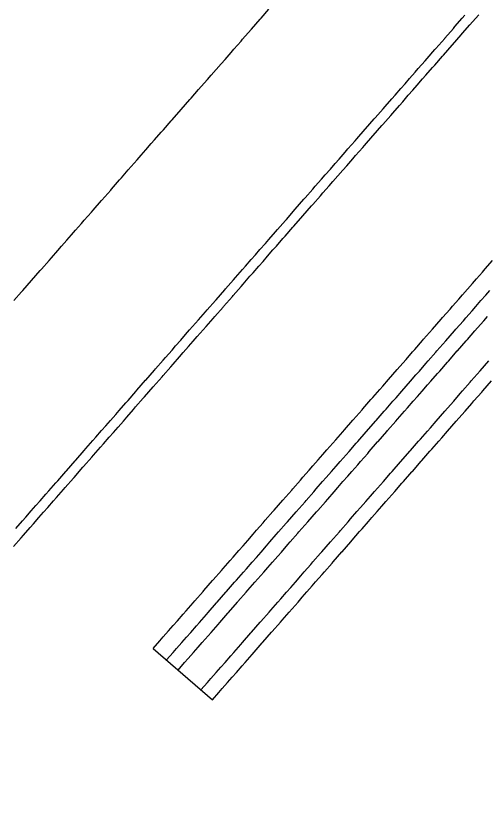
# Model space of a CAD drawing. Extents: x 2145380 to 2157287, y 139568 to 149130.
# Drawn here: x 2151593.9 to 2151624.9, y 142358.1 to 142411.1 of the extents above; entities that cross this region are included whole.
import ezdxf

# ---------------------------------------------------------------- set-up
doc = ezdxf.new("R2010")
doc.units = 0
doc.layers.add('PR_PREVIOUSLY CONSTRUCTED', color=7, linetype='Continuous')
doc.layers.add('TOPO_Tree', color=7, linetype='Continuous')

msp = doc.modelspace()

# ---------------------------------------------------------------- linework, layer by layer
at = {"layer": 'PR_PREVIOUSLY CONSTRUCTED'}
msp.add_line((2151602.93, 142369.368), (2151606.827, 142365.961), dxfattribs=at)
for points in [[(2151593.736, 142392.324), (2151594.242, 142392.902), (2151594.317, 142392.987), (2151594.897, 142393.651), (2151594.9, 142393.654), (2151595.477, 142394.315), (2151595.558, 142394.407), (2151596.057, 142394.979), (2151596.216, 142395.16), (2151596.638, 142395.642), (2151596.874, 142395.913), (2151597.218, 142396.306), (2151597.532, 142396.666), (2151597.798, 142396.97), (2151598.191, 142397.419), (2151598.378, 142397.634), (2151598.849, 142398.172), (2151598.959, 142398.297), (2151599.507, 142398.925), (2151599.539, 142398.961), (2151600.119, 142399.625), (2151600.165, 142399.678), (2151600.699, 142400.289), (2151600.823, 142400.43), (2151601.28, 142400.952), (2151601.481, 142401.183), (2151601.86, 142401.616), (2151602.14, 142401.936), (2151602.44, 142402.28), (2151602.798, 142402.689), (2151603.02, 142402.944), (2151603.456, 142403.442), (2151603.601, 142403.607), (2151604.114, 142404.195), (2151604.181, 142404.271), (2151604.761, 142404.935), (2151604.772, 142404.948), (2151605.341, 142405.599), (2151605.43, 142405.701), (2151605.922, 142406.263), (2151606.089, 142406.453), (2151606.502, 142406.926), (2151606.747, 142407.206), (2151607.082, 142407.59), (2151607.405, 142407.959), (2151607.662, 142408.254), (2151608.063, 142408.712), (2151608.243, 142408.918), (2151608.721, 142409.465), (2151608.823, 142409.581), (2151609.379, 142410.218), (2151609.403, 142410.245), (2151609.983, 142410.909), (2151610.037, 142410.971), (2151610.564, 142411.573)], [(2151593.716, 142376.094), (2151594.224, 142376.674), (2151594.374, 142376.847), (2151594.804, 142377.338), (2151595.033, 142377.6), (2151595.384, 142378.002), (2151595.691, 142378.352), (2151595.964, 142378.666), (2151596.349, 142379.105), (2151596.545, 142379.329), (2151597.007, 142379.858), (2151597.125, 142379.993), (2151597.665, 142380.611), (2151597.705, 142380.657), (2151598.285, 142381.321), (2151598.323, 142381.364), (2151598.866, 142381.984), (2151598.982, 142382.117), (2151599.446, 142382.648), (2151599.64, 142382.87), (2151600.026, 142383.312), (2151600.298, 142383.623), (2151600.607, 142383.976), (2151600.956, 142384.375), (2151601.187, 142384.639), (2151601.614, 142385.128), (2151601.767, 142385.303), (2151602.272, 142385.881), (2151602.347, 142385.967), (2151602.928, 142386.631), (2151602.931, 142386.634), (2151603.508, 142387.294), (2151603.589, 142387.387), (2151604.088, 142387.958), (2151604.247, 142388.14), (2151604.668, 142388.622), (2151604.905, 142388.893), (2151605.249, 142389.286), (2151605.563, 142389.646), (2151605.829, 142389.949), (2151606.221, 142390.399), (2151606.409, 142390.613), (2151606.88, 142391.151), (2151606.989, 142391.277), (2151607.538, 142391.904), (2151607.57, 142391.941), (2151608.15, 142392.605), (2151608.196, 142392.657), (2151608.73, 142393.268), (2151608.854, 142393.41), (2151609.31, 142393.932), (2151609.512, 142394.163), (2151609.891, 142394.596), (2151610.17, 142394.916), (2151610.471, 142395.26), (2151610.828, 142395.669), (2151611.051, 142395.923), (2151611.487, 142396.422), (2151611.631, 142396.587), (2151612.145, 142397.174), (2151612.212, 142397.251), (2151612.792, 142397.915), (2151612.803, 142397.927), (2151613.372, 142398.578), (2151613.461, 142398.68), (2151613.952, 142399.242), (2151614.119, 142399.433), (2151614.533, 142399.906), (2151614.777, 142400.186), (2151615.113, 142400.57), (2151615.436, 142400.939), (2151615.693, 142401.233), (2151616.094, 142401.692), (2151616.273, 142401.897), (2151616.752, 142402.445), (2151616.854, 142402.561), (2151617.41, 142403.197), (2151617.434, 142403.225), (2151618.014, 142403.889), (2151618.068, 142403.95), (2151618.594, 142404.552), (2151618.726, 142404.703), (2151619.175, 142405.216), (2151619.385, 142405.456), (2151619.755, 142405.88), (2151620.043, 142406.209), (2151620.335, 142406.544), (2151620.701, 142406.962), (2151620.915, 142407.207), (2151621.359, 142407.715), (2151621.496, 142407.871), (2151622.017, 142408.468), (2151622.076, 142408.535), (2151622.656, 142409.199), (2151622.675, 142409.221), (2151623.236, 142409.862), (2151623.333, 142409.973), (2151623.817, 142410.526), (2151623.992, 142410.726), (2151624.397, 142411.19)], [(2151593.873, 142377.285), (2151594.302, 142377.777), (2151594.531, 142378.038), (2151594.882, 142378.441), (2151595.189, 142378.791), (2151595.463, 142379.104), (2151595.847, 142379.544), (2151596.043, 142379.768), (2151596.505, 142380.297), (2151596.623, 142380.432), (2151597.163, 142381.05), (2151597.203, 142381.096), (2151597.784, 142381.759), (2151597.822, 142381.803), (2151598.364, 142382.423), (2151598.48, 142382.556), (2151598.944, 142383.087), (2151599.138, 142383.309), (2151599.524, 142383.751), (2151599.796, 142384.061), (2151600.105, 142384.414), (2151600.454, 142384.814), (2151600.685, 142385.078), (2151601.112, 142385.567), (2151601.265, 142385.742), (2151601.77, 142386.32), (2151601.845, 142386.406), (2151602.426, 142387.069), (2151602.429, 142387.073), (2151603.006, 142387.733), (2151603.087, 142387.826), (2151603.586, 142388.397), (2151603.745, 142388.579), (2151604.166, 142389.061), (2151604.403, 142389.332), (2151604.747, 142389.725), (2151605.061, 142390.084), (2151605.327, 142390.388), (2151605.719, 142390.837), (2151605.907, 142391.052), (2151606.378, 142391.59), (2151606.487, 142391.716), (2151607.036, 142392.343), (2151607.068, 142392.38), (2151607.648, 142393.043), (2151607.694, 142393.096), (2151608.228, 142393.707), (2151608.352, 142393.849), (2151608.808, 142394.371), (2151609.01, 142394.602), (2151609.389, 142395.035), (2151609.668, 142395.355), (2151609.969, 142395.698), (2151610.327, 142396.107), (2151610.549, 142396.362), (2151610.985, 142396.86), (2151611.129, 142397.026), (2151611.643, 142397.613), (2151611.71, 142397.69), (2151612.29, 142398.353), (2151612.301, 142398.366), (2151612.87, 142399.017), (2151612.959, 142399.119), (2151613.45, 142399.681), (2151613.617, 142399.872), (2151614.031, 142400.345), (2151614.275, 142400.625), (2151614.611, 142401.008), (2151614.934, 142401.378), (2151615.191, 142401.672), (2151615.592, 142402.13), (2151615.771, 142402.336), (2151616.25, 142402.883), (2151616.352, 142403), (2151616.908, 142403.636), (2151616.932, 142403.664), (2151617.512, 142404.327), (2151617.566, 142404.389), (2151618.092, 142404.991), (2151618.224, 142405.142), (2151618.673, 142405.655), (2151618.883, 142405.895), (2151619.253, 142406.319), (2151619.541, 142406.648), (2151619.833, 142406.982), (2151620.199, 142407.401), (2151620.413, 142407.646), (2151620.857, 142408.154), (2151620.994, 142408.31), (2151621.515, 142408.906), (2151621.574, 142408.974), (2151622.154, 142409.637), (2151622.173, 142409.659), (2151622.735, 142410.301), (2151622.832, 142410.412), (2151623.315, 142410.965), (2151623.49, 142411.165)], [(2151602.93, 142369.368), (2151602.93, 142369.368), (2151603.359, 142369.859), (2151603.588, 142370.121), (2151603.939, 142370.523), (2151604.246, 142370.874), (2151604.52, 142371.187), (2151604.904, 142371.626), (2151605.1, 142371.85), (2151605.562, 142372.379), (2151605.68, 142372.514), (2151606.221, 142373.132), (2151606.26, 142373.178), (2151606.841, 142373.842), (2151606.879, 142373.885), (2151607.421, 142374.505), (2151607.537, 142374.638), (2151608.001, 142375.169), (2151608.195, 142375.391), (2151608.581, 142375.833), (2151608.853, 142376.144), (2151609.162, 142376.497), (2151609.511, 142376.897), (2151609.742, 142377.161), (2151610.169, 142377.649), (2151610.322, 142377.824), (2151610.828, 142378.402), (2151610.902, 142378.488), (2151611.483, 142379.152), (2151611.486, 142379.155), (2151612.063, 142379.816), (2151612.144, 142379.908), (2151612.643, 142380.479), (2151612.802, 142380.661), (2151613.224, 142381.143), (2151613.46, 142381.414), (2151613.804, 142381.807), (2151614.118, 142382.167), (2151614.384, 142382.471), (2151614.777, 142382.92), (2151614.964, 142383.134), (2151615.435, 142383.673), (2151615.545, 142383.798), (2151616.093, 142384.425), (2151616.125, 142384.462), (2151616.705, 142385.126), (2151616.751, 142385.178), (2151617.285, 142385.789), (2151617.409, 142385.931), (2151617.866, 142386.453), (2151618.067, 142386.684), (2151618.446, 142387.117), (2151618.726, 142387.437), (2151619.026, 142387.781), (2151619.384, 142388.19), (2151619.606, 142388.444), (2151620.042, 142388.943), (2151620.187, 142389.108), (2151620.7, 142389.696), (2151620.767, 142389.772), (2151621.347, 142390.436), (2151621.358, 142390.448), (2151621.927, 142391.1), (2151622.016, 142391.201), (2151622.508, 142391.763), (2151622.674, 142391.954), (2151623.088, 142392.427), (2151623.333, 142392.707), (2151623.668, 142393.091), (2151623.991, 142393.46), (2151624.248, 142393.755), (2151624.649, 142394.213), (2151624.829, 142394.418), (2151625.307, 142394.966)], [(2151603.808, 142368.6), (2151603.808, 142368.6), (2151604.238, 142369.091), (2151604.466, 142369.353), (2151604.818, 142369.755), (2151605.124, 142370.106), (2151605.398, 142370.419), (2151605.783, 142370.859), (2151605.978, 142371.083), (2151606.441, 142371.611), (2151606.559, 142371.746), (2151607.099, 142372.364), (2151607.139, 142372.41), (2151607.719, 142373.074), (2151607.757, 142373.117), (2151608.299, 142373.738), (2151608.415, 142373.87), (2151608.88, 142374.401), (2151609.073, 142374.623), (2151609.46, 142375.065), (2151609.732, 142375.376), (2151610.04, 142375.729), (2151610.39, 142376.129), (2151610.62, 142376.393), (2151611.048, 142376.882), (2151611.201, 142377.056), (2151611.706, 142377.635), (2151611.781, 142377.72), (2151612.361, 142378.384), (2151612.364, 142378.387), (2151612.941, 142379.048), (2151613.022, 142379.14), (2151613.522, 142379.711), (2151613.68, 142379.893), (2151614.102, 142380.375), (2151614.339, 142380.646), (2151614.682, 142381.039), (2151614.997, 142381.399), (2151615.262, 142381.703), (2151615.655, 142382.152), (2151615.843, 142382.367), (2151616.313, 142382.905), (2151616.423, 142383.03), (2151616.971, 142383.658), (2151617.003, 142383.694), (2151617.583, 142384.358), (2151617.629, 142384.41), (2151618.164, 142385.022), (2151618.288, 142385.163), (2151618.744, 142385.685), (2151618.946, 142385.916), (2151619.324, 142386.349), (2151619.604, 142386.669), (2151619.904, 142387.013), (2151620.262, 142387.422), (2151620.485, 142387.677), (2151620.92, 142388.175), (2151621.065, 142388.34), (2151621.578, 142388.928), (2151621.645, 142389.004), (2151622.225, 142389.668), (2151622.237, 142389.681), (2151622.806, 142390.332), (2151622.895, 142390.433), (2151623.386, 142390.995), (2151623.553, 142391.186), (2151623.966, 142391.659), (2151624.211, 142391.939), (2151624.546, 142392.323), (2151624.869, 142392.692), (2151625.127, 142392.987)], [(2151604.569, 142367.935), (2151604.569, 142367.935), (2151604.998, 142368.427), (2151605.227, 142368.688), (2151605.578, 142369.09), (2151605.885, 142369.441), (2151606.158, 142369.754), (2151606.543, 142370.194), (2151606.739, 142370.418), (2151607.201, 142370.947), (2151607.319, 142371.082), (2151607.859, 142371.7), (2151607.899, 142371.745), (2151608.48, 142372.409), (2151608.517, 142372.452), (2151609.06, 142373.073), (2151609.176, 142373.205), (2151609.64, 142373.737), (2151609.834, 142373.958), (2151610.22, 142374.4), (2151610.492, 142374.711), (2151610.801, 142375.064), (2151611.15, 142375.464), (2151611.381, 142375.728), (2151611.808, 142376.217), (2151611.961, 142376.392), (2151612.466, 142376.97), (2151612.541, 142377.055), (2151613.122, 142377.719), (2151613.125, 142377.723), (2151613.702, 142378.383), (2151613.783, 142378.476), (2151614.282, 142379.047), (2151614.441, 142379.228), (2151614.862, 142379.71), (2151615.099, 142379.981), (2151615.443, 142380.374), (2151615.757, 142380.734), (2151616.023, 142381.038), (2151616.415, 142381.487), (2151616.603, 142381.702), (2151617.074, 142382.24), (2151617.183, 142382.366), (2151617.732, 142382.993), (2151617.764, 142383.029), (2151618.344, 142383.693), (2151618.39, 142383.746), (2151618.924, 142384.357), (2151619.048, 142384.499), (2151619.504, 142385.021), (2151619.706, 142385.251), (2151620.085, 142385.684), (2151620.364, 142386.004), (2151620.665, 142386.348), (2151621.022, 142386.757), (2151621.245, 142387.012), (2151621.681, 142387.51), (2151621.825, 142387.676), (2151622.339, 142388.263), (2151622.406, 142388.339), (2151622.986, 142389.003), (2151622.997, 142389.016), (2151623.566, 142389.667), (2151623.655, 142389.769), (2151624.146, 142390.331), (2151624.313, 142390.522), (2151624.727, 142390.994), (2151624.971, 142391.274)], [(2151606.074, 142366.619), (2151606.074, 142366.619), (2151606.504, 142367.11), (2151606.732, 142367.372), (2151607.084, 142367.774), (2151607.391, 142368.125), (2151607.664, 142368.438), (2151608.049, 142368.878), (2151608.245, 142369.101), (2151608.707, 142369.63), (2151608.825, 142369.765), (2151609.365, 142370.383), (2151609.405, 142370.429), (2151609.985, 142371.093), (2151610.023, 142371.136), (2151610.566, 142371.757), (2151610.681, 142371.889), (2151611.146, 142372.42), (2151611.34, 142372.642), (2151611.726, 142373.084), (2151611.998, 142373.395), (2151612.306, 142373.748), (2151612.656, 142374.148), (2151612.887, 142374.412), (2151613.314, 142374.901), (2151613.467, 142375.075), (2151613.972, 142375.653), (2151614.047, 142375.739), (2151614.627, 142376.403), (2151614.63, 142376.406), (2151615.208, 142377.067), (2151615.288, 142377.159), (2151615.788, 142377.73), (2151615.947, 142377.912), (2151616.368, 142378.394), (2151616.605, 142378.665), (2151616.948, 142379.058), (2151617.263, 142379.418), (2151617.529, 142379.722), (2151617.921, 142380.171), (2151618.109, 142380.385), (2151618.579, 142380.924), (2151618.689, 142381.049), (2151619.237, 142381.676), (2151619.269, 142381.713), (2151619.85, 142382.377), (2151619.896, 142382.429), (2151620.43, 142383.041), (2151620.554, 142383.182), (2151621.01, 142383.704), (2151621.212, 142383.935), (2151621.59, 142384.368), (2151621.87, 142384.688), (2151622.171, 142385.032), (2151622.528, 142385.441), (2151622.751, 142385.696), (2151623.186, 142386.194), (2151623.331, 142386.359), (2151623.845, 142386.947), (2151623.911, 142387.023), (2151624.492, 142387.687), (2151624.503, 142387.7), (2151625.072, 142388.351)], [(2151606.827, 142365.961), (2151606.827, 142365.961), (2151607.257, 142366.452), (2151607.485, 142366.714), (2151607.837, 142367.116), (2151608.143, 142367.466), (2151608.417, 142367.78), (2151608.802, 142368.219), (2151608.997, 142368.443), (2151609.46, 142368.972), (2151609.578, 142369.107), (2151610.118, 142369.725), (2151610.158, 142369.771), (2151610.738, 142370.435), (2151610.776, 142370.478), (2151611.318, 142371.098), (2151611.434, 142371.231), (2151611.899, 142371.762), (2151612.092, 142371.984), (2151612.479, 142372.426), (2151612.751, 142372.737), (2151613.059, 142373.09), (2151613.409, 142373.49), (2151613.639, 142373.753), (2151614.067, 142374.242), (2151614.22, 142374.417), (2151614.725, 142374.995), (2151614.8, 142375.081), (2151615.38, 142375.745), (2151615.383, 142375.748), (2151615.96, 142376.408), (2151616.041, 142376.501), (2151616.541, 142377.072), (2151616.7, 142377.254), (2151617.121, 142377.736), (2151617.358, 142378.007), (2151617.701, 142378.4), (2151618.016, 142378.76), (2151618.281, 142379.064), (2151618.674, 142379.513), (2151618.862, 142379.727), (2151619.332, 142380.265), (2151619.442, 142380.391), (2151619.99, 142381.018), (2151620.022, 142381.055), (2151620.602, 142381.719), (2151620.648, 142381.771), (2151621.183, 142382.382), (2151621.307, 142382.524), (2151621.763, 142383.046), (2151621.965, 142383.277), (2151622.343, 142383.71), (2151622.623, 142384.03), (2151622.923, 142384.374), (2151623.281, 142384.783), (2151623.504, 142385.037), (2151623.939, 142385.536), (2151624.084, 142385.701), (2151624.597, 142386.288), (2151624.664, 142386.365), (2151625.245, 142387.029)]]:
    msp.add_lwpolyline(points, dxfattribs=at)
at = {"layer": 'TOPO_Tree'}
msp.add_open_spline([(2151780.829, 142727.263), (2151780.779, 142724.91), (2151780.728, 142722.557), (2151780.678, 142720.203), (2151780.658, 142719.268), (2151780.802, 142718.335), (2151780.813, 142717.4), (2151780.825, 142716.318), (2151780.703, 142715.234), (2151780.727, 142714.151), (2151780.771, 142712.162), (2151780.924, 142710.176), (2151781.001, 142708.188), (2151781.069, 142706.451), (2151781.435, 142704.694), (2151781.05, 142702.972), (2151780.64, 142701.134), (2151779.989, 142699.414), (2151779.433, 142697.642), (2151778.698, 142695.3), (2151777.943, 142692.97), (2151777.215, 142690.626), (2151776.029, 142686.808), (2151775.235, 142682.895), (2151774.364, 142678.985), (2151773.491, 142675.067), (2151772.823, 142670.969), (2151773.21, 142667.032), (2151773.312, 142665.99), (2151773.737, 142664.986), (2151774.144, 142663.994), (2151774.465, 142663.212), (2151774.946, 142662.543), (2151775.243, 142661.743), (2151775.678, 142660.569), (2151775.86, 142659.354), (2151775.995, 142658.144), (2151776.199, 142656.318), (2151776.049, 142654.442), (2151775.678, 142652.6), (2151775.448, 142651.464), (2151775.131, 142650.415), (2151774.06, 142649.579), (2151772.637, 142648.468), (2151771.141, 142648.563), (2151769.657, 142648.42), (2151768.745, 142648.332), (2151767.537, 142647.89), (2151766.879, 142648.748), (2151765.833, 142650.115), (2151765.978, 142651.58), (2151765.451, 142652.968), (2151764.84, 142654.578), (2151764.237, 142656.191), (2151763.615, 142657.798), (2151762.37, 142661.018), (2151761.087, 142664.224), (2151759.784, 142667.42), (2151758.801, 142669.831), (2151757.458, 142672.086), (2151756.431, 142674.476), (2151755.104, 142677.564), (2151754.305, 142680.852), (2151753.101, 142684.003), (2151752.017, 142686.84), (2151750.947, 142689.652), (2151749.1, 142692.16), (2151748.393, 142693.12), (2151747.475, 142693.817), (2151746.554, 142694.528), (2151744.993, 142695.731), (2151743.305, 142696.745), (2151741.774, 142697.963), (2151738.394, 142700.651), (2151735.614, 142704.016), (2151732.229, 142706.776), (2151729.459, 142709.034), (2151726.583, 142711.306), (2151723.192, 142712.374), (2151720.794, 142713.128), (2151718.358, 142713.708), (2151715.957, 142714.414), (2151713.388, 142715.17), (2151710.926, 142716.138), (2151708.263, 142716.759), (2151706.474, 142717.177), (2151704.665, 142716.987), (2151702.864, 142717.007), (2151701.069, 142717.027), (2151699.269, 142716.74), (2151697.477, 142716.917), (2151691.847, 142717.472), (2151686.402, 142719.096), (2151680.827, 142719.944), (2151677.093, 142720.511), (2151673.366, 142721.176), (2151669.597, 142721.475), (2151665.19, 142721.825), (2151660.764, 142721.715), (2151656.352, 142721.899), (2151653.981, 142721.999), (2151651.605, 142722.617), (2151649.25, 142722.39), (2151647.808, 142722.251), (2151646.418, 142721.731), (2151644.993, 142721.452), (2151640.176, 142720.509), (2151635.325, 142719.694), (2151630.517, 142718.676), (2151627.609, 142718.06), (2151624.73, 142717.316), (2151621.846, 142716.601), (2151620.657, 142716.307), (2151619.488, 142715.927), (2151618.306, 142715.613), (2151616.13, 142715.034), (2151613.808, 142715.382), (2151611.582, 142714.874), (2151610.536, 142714.636), (2151609.447, 142714.148), (2151608.913, 142713.144), (2151607.725, 142710.909), (2151608.332, 142708.416), (2151607.624, 142706.179), (2151606.773, 142703.487), (2151605.536, 142700.91), (2151604.809, 142698.133), (2151604.197, 142695.793), (2151603.672, 142693.433), (2151603.669, 142691.041), (2151603.668, 142689.831), (2151603.781, 142688.621), (2151603.794, 142687.41), (2151603.81, 142685.865), (2151603.7, 142684.318), (2151603.773, 142682.774), (2151603.869, 142680.766), (2151604.259, 142678.782), (2151604.467, 142676.784), (2151604.588, 142675.631), (2151605.005, 142674.432), (2151604.693, 142673.31), (2151604.242, 142671.687), (2151603.515, 142670.165), (2151602.949, 142668.587), (2151602.072, 142666.147), (2151601.22, 142663.691), (2151600.344, 142661.252), (2151599.418, 142658.675), (2151596.864, 142656.771), (2151596.404, 142654.036), (2151595.911, 142651.102), (2151596.851, 142648.163), (2151596.798, 142645.228), (2151596.717, 142640.799), (2151596.89, 142636.368), (2151596.081, 142631.942), (2151595.826, 142630.55), (2151594.974, 142629.371), (2151594.607, 142628.024), (2151594.237, 142626.666), (2151593.866, 142625.304), (2151593.67, 142623.909), (2151593.294, 142621.246), (2151593.409, 142618.533), (2151592.981, 142615.882), (2151592.625, 142613.674), (2151592.254, 142611.467), (2151591.829, 142609.269), (2151591.582, 142607.994), (2151591.319, 142606.721), (2151591.07, 142605.446), (2151590.759, 142603.85), (2151590.549, 142602.236), (2151590.222, 142600.64), (2151589.748, 142598.321), (2151588.833, 142596.114), (2151588.071, 142593.882), (2151587.013, 142590.786), (2151584.274, 142588.071), (2151584.31, 142584.793), (2151584.335, 142582.546), (2151584.411, 142580.298), (2151584.455, 142578.05), (2151584.558, 142572.904), (2151584.643, 142567.758), (2151584.755, 142562.613), (2151584.843, 142558.598), (2151586.11, 142554.68), (2151586.325, 142550.669), (2151586.452, 142548.295), (2151586.542, 142545.919), (2151586.596, 142543.542), (2151586.75, 142536.726), (2151586.739, 142529.908), (2151586.915, 142523.093), (2151586.978, 142520.671), (2151587.146, 142518.254), (2151587.329, 142515.838), (2151587.582, 142512.509), (2151588.214, 142509.217), (2151588.584, 142505.905), (2151588.8, 142503.97), (2151589.271, 142501.952), (2151588.676, 142500.058), (2151588.307, 142498.884), (2151587.579, 142497.903), (2151587.109, 142496.79), (2151586.138, 142494.492), (2151585.17, 142492.191), (2151584.196, 142489.894), (2151583.51, 142488.274), (2151582.823, 142486.655), (2151582.131, 142485.037), (2151581.164, 142482.779), (2151580.017, 142480.606), (2151578.977, 142478.378), (2151578.059, 142476.413), (2151577.157, 142474.49), (2151576.435, 142472.393), (2151576.126, 142471.496), (2151576.111, 142470.561), (2151576.071, 142469.635), (2151575.986, 142467.629), (2151575.861, 142465.607), (2151576.072, 142463.611), (2151576.575, 142458.85), (2151577.312, 142454.112), (2151577.882, 142449.358), (2151578.035, 142448.079), (2151578.163, 142446.786), (2151578.267, 142445.511), (2151578.352, 142444.483), (2151577.329, 142443.502), (2151577.513, 142442.485), (2151577.786, 142440.983), (2151578.167, 142439.481), (2151578.449, 142437.973), (2151578.612, 142437.103), (2151578.774, 142436.234), (2151578.933, 142435.358), (2151579.118, 142434.339), (2151579.285, 142433.32), (2151579.395, 142432.3), (2151579.584, 142430.544), (2151579.118, 142428.784), (2151578.624, 142427.027), (2151578.179, 142425.448), (2151577.687, 142423.977), (2151577.018, 142422.512), (2151576.592, 142421.579), (2151576.113, 142420.687), (2151575.613, 142419.801), (2151575.112, 142418.913), (2151574.41, 142418.172), (2151573.917, 142417.254), (2151573.393, 142416.277), (2151573.082, 142415.231), (2151572.95, 142414.149), (2151572.844, 142413.283), (2151572.822, 142412.417), (2151572.818, 142411.551), (2151572.808, 142409.608), (2151572.959, 142407.664), (2151573.133, 142405.722), (2151573.275, 142404.131), (2151574.94, 142402.731), (2151574.898, 142401.278), (2151574.87, 142400.292), (2151573.544, 142399.47), (2151573.384, 142398.41), (2151572.902, 142395.215), (2151572.367, 142391.953), (2151572.257, 142388.694), (2151572.083, 142383.53), (2151571.93, 142378.366), (2151571.794, 142373.202), (2151571.75, 142371.537), (2151571.702, 142369.872), (2151571.727, 142368.207), (2151571.75, 142366.659), (2151572.435, 142365.19), (2151573.11, 142363.771), (2151573.711, 142362.507), (2151574.337, 142361.298), (2151575.022, 142360.098), (2151576.692, 142357.175), (2151578.619, 142354.432), (2151580.283, 142351.493), (2151582.135, 142348.22), (2151583.452, 142344.691), (2151584.815, 142341.219), (2151585.137, 142340.397), (2151585.012, 142339.431), (2151585.343, 142338.613), (2151585.748, 142337.613), (2151587.226, 142337.282), (2151587.592, 142336.262), (2151588.533, 142333.637), (2151589.427, 142330.993), (2151590.255, 142328.326), (2151593.595, 142317.578), (2151597.591, 142307.033), (2151600.085, 142296.054), (2151600.676, 142293.45), (2151601.128, 142290.823), (2151601.629, 142288.203), (2151602.351, 142284.424), (2151603.103, 142280.668), (2151603.726, 142276.859), (2151604.868, 142269.876), (2151605, 142262.808), (2151605.102, 142255.761), (2151605.122, 142254.4), (2151605.138, 142253.039), (2151605.146, 142251.678), (2151605.173, 142247.156), (2151605.089, 142242.633), (2151605.168, 142238.111), (2151605.252, 142233.349), (2151605.597, 142228.597), (2151605.882, 142223.842), (2151606.138, 142219.56), (2151606.443, 142215.283), (2151606.761, 142211.007), (2151606.896, 142209.194), (2151607.295, 142207.403), (2151607.363, 142205.585), (2151607.482, 142202.388), (2151607.321, 142199.187), (2151607.35, 142195.988), (2151607.393, 142191.295), (2151607.45, 142186.601), (2151607.644, 142181.909), (2151607.882, 142176.16), (2151609.928, 142170.588), (2151610.177, 142164.842), (2151610.239, 142163.414), (2151610.276, 142161.986), (2151610.319, 142160.559), (2151610.348, 142159.562), (2151610.409, 142158.565), (2151610.381, 142157.569), (2151610.297, 142154.587), (2151608.689, 142151.84), (2151608.005, 142148.935), (2151606.489, 142142.497), (2151605.055, 142136.034), (2151603.918, 142129.514), (2151603.426, 142126.694), (2151603.522, 142123.782), (2151603.728, 142120.932), (2151603.97, 142117.566), (2151604.847, 142114.287), (2151606.155, 142111.089), (2151606.807, 142109.498), (2151608.402, 142108.525), (2151609.02, 142106.937), (2151609.403, 142105.954), (2151609.723, 142104.95), (2151609.796, 142103.91), (2151610.554, 142093.222), (2151611.068, 142082.535), (2151611.479, 142071.837), (2151611.533, 142070.41), (2151611.622, 142068.978), (2151611.561, 142067.552), (2151611.41, 142063.948), (2151609.551, 142060.61), (2151608.909, 142057.051), (2151607.933, 142051.631), (2151606.514, 142046.208), (2151606.67, 142040.713), (2151606.713, 142039.186), (2151606.756, 142037.66), (2151606.799, 142036.133), (2151607.448, 142032.24), (2151608.097, 142028.346), (2151608.745, 142024.453), (2151610.814, 142019.623), (2151612.883, 142014.793), (2151614.951, 142009.963), (2151619.391, 142003.306), (2151623.83, 141996.649), (2151628.27, 141989.992), (2151631.865, 141984.42), (2151635.459, 141978.848), (2151639.054, 141973.275), (2151645.75, 141963.579), (2151652.445, 141953.884), (2151659.141, 141944.188), (2151664.085, 141930.994), (2151669.029, 141917.801), (2151673.973, 141904.608), (2151676.566, 141899.678), (2151679.159, 141894.747), (2151681.752, 141889.817), (2151683.304, 141880.137), (2151684.857, 141870.457), (2151686.409, 141860.777), (2151688.45, 141854.434), (2151690.491, 141848.091), (2151692.532, 141841.747), (2151695.792, 141834.959), (2151699.051, 141828.17), (2151702.311, 141821.382), (2151706.481, 141815.93), (2151710.651, 141810.478), (2151714.821, 141805.027), (2151723.396, 141793.579), (2151731.971, 141782.132), (2151740.547, 141770.685)], degree=3, dxfattribs=at)

doc.saveas('drawing.dxf')
